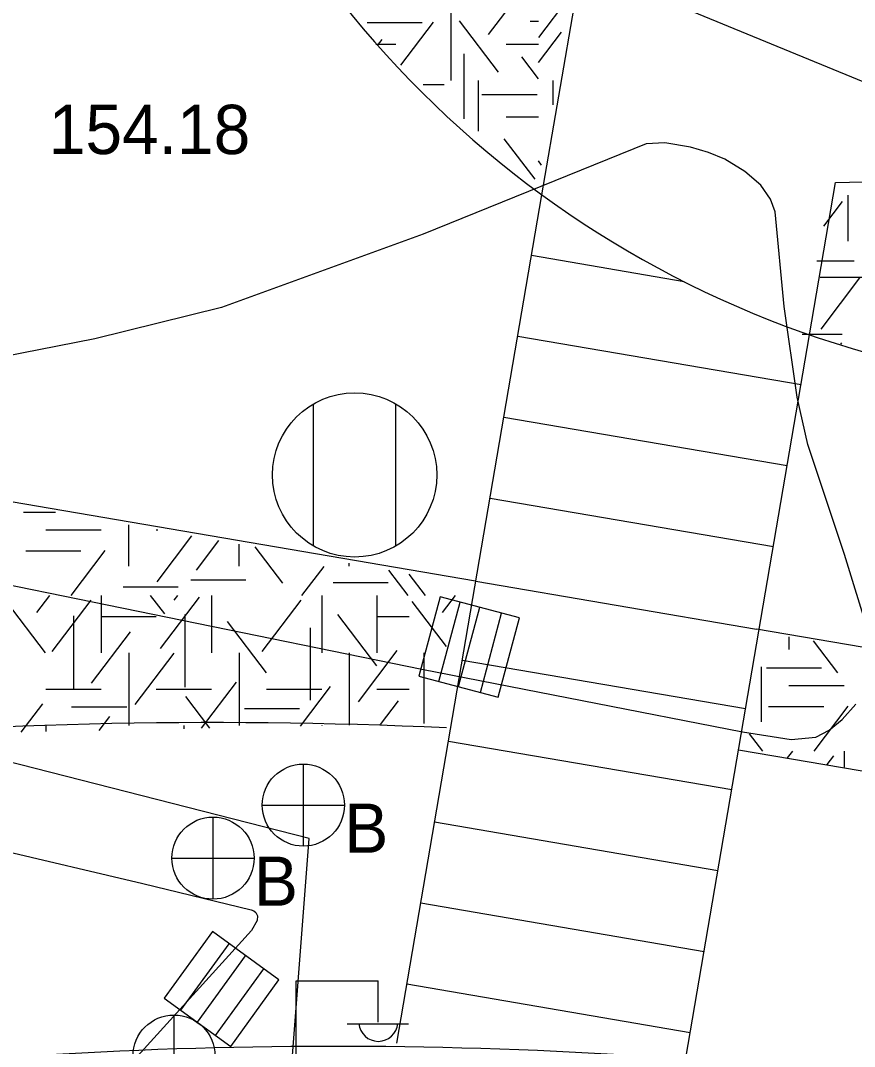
# Model space of a CAD drawing. Extents: x 419101 to 420177, y 4451541 to 4452254.
# Drawn here: x 420113.36 to 420133.67, y 4451839.09 to 4451864.08 of the extents above; entities that cross this region are included whole.
import ezdxf

# ---------------------------------------------------------------- set-up
doc = ezdxf.new("R2010")
doc.units = 0
for name, color, linetype in [('3_HALİHAZIR', 7, 'Continuous'), ('Level 41', 7, 'Continuous'), ('Level 60', 7, 'Continuous'), ('Level 62', 7, 'Continuous')]:
    doc.layers.add(name, color=color, linetype=linetype)

msp = doc.modelspace()

# ---------------------------------------------------------------- linework, layer by layer
at = {"layer": '3_HALİHAZIR'}
for p, q in [((420120.498, 4451851.281), (420120.498, 4451854.741)), ((420122.498, 4451851.281), (420122.498, 4451854.741)), ((420123.579, 4451850.046), (420123.063, 4451848.114)), ((420123.579, 4451850.046), (420123.063, 4451848.114)), ((420125.512, 4451849.53), (420123.579, 4451850.046)), ((420125.512, 4451849.53), (420123.579, 4451850.046)), ((420123.551, 4451847.984), (420124.067, 4451849.916)), ((420124.03, 4451847.856), (420124.546, 4451849.788)), ((420124.559, 4451847.715), (420125.075, 4451849.647)), ((420124.996, 4451847.598), (420125.512, 4451849.53)), ((420124.996, 4451847.598), (420125.512, 4451849.53)), ((420123.063, 4451848.114), (420124.996, 4451847.598)), ((420123.063, 4451848.114), (420124.996, 4451847.598)), ((420120.248, 4451845.971), (420120.248, 4451843.971)), ((420119.248, 4451844.971), (420121.248, 4451844.971)), ((420118.048, 4451844.68), (420118.048, 4451842.68)), ((420117.048, 4451843.68), (420119.048, 4451843.68)), ((420118.033, 4451841.89), (420116.859, 4451840.27)), ((420118.033, 4451841.89), (420116.859, 4451840.27)), ((420119.653, 4451840.716), (420118.033, 4451841.89)), ((420119.653, 4451840.716), (420118.033, 4451841.89)), ((420117.268, 4451839.974), (420118.442, 4451841.593)), ((420117.669, 4451839.683), (420118.843, 4451841.303)), ((420118.113, 4451839.362), (420119.286, 4451840.981)), ((420118.479, 4451839.096), (420119.653, 4451840.716)), ((420118.479, 4451839.096), (420119.653, 4451840.716)), ((420120.073, 4451835.689), (420120.073, 4451840.689)), ((420120.073, 4451840.689), (420122.073, 4451840.689)), ((420122.073, 4451839.689), (420122.073, 4451840.689)), ((420116.859, 4451840.27), (420118.479, 4451839.096)), ((420116.859, 4451840.27), (420118.479, 4451839.096)), ((420117.098, 4451839.86), (420117.098, 4451837.86)), ((420121.313, 4451839.649), (420122.813, 4451839.649))]:
    msp.add_line(p, q, dxfattribs=at)
for points in [[(420118.256, 4451857.091), (420115.174, 4451856.329), (420112.472, 4451855.795), (420110.481, 4451855.535), (420108.395, 4451855.345), (420106.179, 4451855.32), (420101.028, 4451855.645), (420097.408, 4451855.926), (420091.243, 4451856.577), (420083.105, 4451857.813), (420075.318, 4451859.273), (420062.544, 4451861.722), (420058.159, 4451862.422), (420056.44, 4451862.601), (420055.29, 4451862.689), (420052.808, 4451862.686)], [(420134.018, 4451849.151), (420133.429, 4451851.07), (420132.53, 4451853.754), (420132.274, 4451854.906), (420131.96, 4451857.114), (420131.735, 4451859.421), (420131.626, 4451859.726), (420131.387, 4451860.065), (420131.003, 4451860.402), (420130.514, 4451860.7), (420130.117, 4451860.859), (420129.677, 4451860.991), (420129.048, 4451861.098), (420128.601, 4451861.076), (420123.164, 4451858.872), (420118.256, 4451857.091)], [(420110.735, 4451850.813), (420123.13, 4451848.281), (420130.946, 4451846.759), (420132.125, 4451846.566), (420132.728, 4451846.629), (420133.054, 4451846.793), (420133.37, 4451847.052), (420133.706, 4451847.431)], [(420095.764, 4451843.913), (420106.155, 4451841.813), (420106.849, 4451841.708), (420107.116, 4451841.706), (420107.549, 4451841.729), (420108.257, 4451841.961), (420110.735, 4451843.204), (420111.391, 4451843.532), (420111.745, 4451843.7), (420112.131, 4451843.838), (420112.49, 4451843.906), (420112.753, 4451843.904), (420116.342, 4451843.066)], [(420116.342, 4451843.066), (420118.974, 4451842.42), (420119.044, 4451842.393), (420119.094, 4451842.353), (420119.132, 4451842.272), (420119.123, 4451842.159), (420118.986, 4451841.916), (420115.574, 4451838.163), (420114.554, 4451837.024), (420114.164, 4451836.562), (420113.971, 4451836.335), (420113.768, 4451836.077), (420113.53, 4451835.768), (420113.423, 4451835.58), (420113.334, 4451835.255), (420112.187, 4451824.097), (420110.59, 4451808.441), (420109.771, 4451796.356)]]:
    msp.add_lwpolyline(points, dxfattribs=at)
for centre, radius in [((420121.498, 4451853.011), 2), ((420120.248, 4451844.971), 1), ((420118.048, 4451843.68), 1), ((420117.098, 4451838.86), 1)]:
    msp.add_circle(centre, radius, dxfattribs=at)
msp.add_arc((420122.074, 4451839.693), 0.474, 184.8384, 355.1464, dxfattribs=at)
at = {"layer": 'Level 41'}
for p, q in [((420124.76, 4451863.732), (420125.71, 4451864.981)), ((420125.983, 4451863.663), (420126.876, 4451864.839)), ((420123.842, 4451864.384), (420123.842, 4451862.617)), ((420121.799, 4451864.027), (420123.142, 4451864.027)), ((420122.62, 4451862.985), (420123.419, 4451864.036)), ((420124.999, 4451862.82), (420124.05, 4451864.069)), ((420125.769, 4451864.06), (420125.973, 4451864.06)), ((420125.973, 4451863.054), (420126.532, 4451863.79)), ((420122.053, 4451863.466), (420122.166, 4451863.615)), ((420122.013, 4451863.5), (420122.499, 4451863.5)), ((420125.185, 4451863.5), (420125.973, 4451863.5)), ((420124.16, 4451863.262), (420124.16, 4451861.678)), ((420125.973, 4451862.66), (420125.567, 4451863.194)), ((420124.514, 4451861.378), (420124.514, 4451862.617)), ((420126.335, 4451862.023), (420126.335, 4451862.617)), ((420123.169, 4451862.519), (420123.676, 4451862.519)), ((420124.596, 4451862.274), (420125.939, 4451862.274)), ((420125.185, 4451861.733), (420125.973, 4451861.733)), ((420125.891, 4451860.209), (420125.142, 4451861.196)), ((420126.052, 4451860.553), (420125.973, 4451860.658)), ((420133.508, 4451859.823), (420133.508, 4451858.707)), ((420132.921, 4451859.068), (420133.379, 4451859.67)), ((420132.753, 4451858.224), (420133.662, 4451858.224)), ((420132.836, 4451857.823), (420134.179, 4451857.823)), ((420132.855, 4451856.563), (420133.804, 4451857.812)), ((420132.396, 4451856.436), (420133.369, 4451856.436)), ((420133.334, 4451856.197), (420133.359, 4451856.23)), ((420113.433, 4451852.106), (420114.21, 4451852.106)), ((420115.996, 4451850.787), (420115.996, 4451851.795)), ((420113.981, 4451851.671), (420115.324, 4451851.671)), ((420116.667, 4451851.671), (420116.708, 4451851.671)), ((420116.686, 4451850.411), (420117.534, 4451851.527)), ((420117.646, 4451850.69), (420118.194, 4451851.412)), ((420118.682, 4451850.787), (420118.682, 4451851.327)), ((420113.487, 4451851.16), (420114.829, 4451851.16)), ((420114.595, 4451850.078), (420115.424, 4451851.169)), ((420119.749, 4451850.376), (420119.078, 4451851.258)), ((420120.215, 4451850.078), (420120.752, 4451850.784)), ((420121.368, 4451850.787), (420121.368, 4451850.859)), ((420122.798, 4451850.078), (420122.332, 4451850.691)), ((420123.221, 4451850.078), (420122.827, 4451850.596)), ((420115.857, 4451850.284), (420117.2, 4451850.284)), ((420117.509, 4451850.459), (420118.852, 4451850.459)), ((420120.971, 4451850.39), (420122.314, 4451850.39)), ((420113.758, 4451849.661), (420114.075, 4451850.078)), ((420115.324, 4451850.078), (420115.324, 4451848.68)), ((420116.873, 4451849.626), (420116.529, 4451850.078)), ((420117.099, 4451849.958), (420117.19, 4451850.078)), ((420118.01, 4451850.078), (420118.01, 4451848.68)), ((420120.696, 4451850.078), (420120.696, 4451848.68)), ((420122.039, 4451850.078), (420122.039, 4451848.68)), ((420122.039, 4451850.078), (420122.039, 4451848.68)), ((420123.637, 4451849.661), (420123.954, 4451850.078)), ((420113.969, 4451848.68), (420113.02, 4451849.93)), ((420114.129, 4451848.715), (420115.078, 4451849.965)), ((420116.766, 4451848.784), (420117.716, 4451850.034)), ((420119.243, 4451848.715), (420120.192, 4451849.965)), ((420123.733, 4451848.831), (420122.899, 4451849.93)), ((420114.649, 4451849.576), (420114.649, 4451847.809)), ((420115.324, 4451849.564), (420116.667, 4451849.564)), ((420117.366, 4451849.611), (420117.366, 4451847.844)), ((420122.04, 4451848.364), (420121.091, 4451849.613)), ((420122.039, 4451849.564), (420122.827, 4451849.564)), ((420119.35, 4451848.189), (420118.401, 4451849.438)), ((420120.414, 4451849.29), (420120.414, 4451847.523)), ((420115.089, 4451847.943), (420116.038, 4451849.193)), ((420132.074, 4451849.07), (420132.074, 4451848.764)), ((420133.261, 4451848.196), (420132.674, 4451848.969)), ((420115.996, 4451848.68), (420115.996, 4451846.913)), ((420116.155, 4451847.418), (420117.104, 4451848.668)), ((420118.682, 4451848.68), (420118.682, 4451846.913)), ((420121.368, 4451848.68), (420121.368, 4451846.918)), ((420121.368, 4451848.68), (420121.368, 4451846.918)), ((420121.588, 4451847.487), (420122.537, 4451848.737)), ((420123.189, 4451846.956), (420123.189, 4451848.68)), ((420131.403, 4451846.996), (420131.403, 4451848.338)), ((420131.526, 4451848.315), (420132.869, 4451848.315)), ((420113.981, 4451847.796), (420115.324, 4451847.796)), ((420116.667, 4451847.796), (420118.01, 4451847.796)), ((420117.766, 4451846.841), (420118.623, 4451847.966)), ((420119.353, 4451847.796), (420120.696, 4451847.796)), ((420120.176, 4451846.892), (420120.912, 4451847.862)), ((420122.039, 4451847.796), (420122.827, 4451847.796)), ((420132.074, 4451847.88), (420133.417, 4451847.88)), ((420117.974, 4451846.845), (420117.388, 4451847.616)), ((420113.38, 4451846.748), (420113.907, 4451847.441)), ((420114.605, 4451847.362), (420115.948, 4451847.362)), ((420118.813, 4451847.326), (420120.156, 4451847.326)), ((420122.126, 4451846.934), (420122.564, 4451847.51)), ((420131.58, 4451847.369), (420132.922, 4451847.369)), ((420132.688, 4451846.287), (420133.517, 4451847.378)), ((420115.276, 4451846.788), (420115.532, 4451847.125)), ((420113.981, 4451846.913), (420113.981, 4451846.76)), ((420117.339, 4451846.913), (420117.339, 4451846.832)), ((420120.696, 4451846.913), (420120.696, 4451846.903)), ((420131.435, 4451846.287), (420131.115, 4451846.707)), ((420132.041, 4451846.12), (420132.168, 4451846.287)), ((420133.417, 4451846.287), (420133.417, 4451845.891)), ((420133.008, 4451845.959), (420133.171, 4451846.174))]:
    msp.add_line(p, q, dxfattribs=at)
at = {"layer": 'Level 60'}
msp.add_lwpolyline([(420169.016, 4451848.153), (420114.858, 4451870.41)], dxfattribs=at)
msp.add_lwpolyline([(420017.518, 4451834.454), (420113.41, 4451753.308), (420120.388, 4451844.158), (420045.455, 4451863.296)], close=True, dxfattribs=at)
at = {"layer": 'Level 62'}
for p, q in [((420126.059, 4451859.832), (420127.751, 4451869.719)), ((420133.21, 4451860.128), (420151.341, 4451860.589)), ((420132.576, 4451856.423), (420133.21, 4451860.128)), ((420122.524, 4451839.176), (420126.059, 4451859.832)), ((420122.524, 4451839.176), (420126.059, 4451859.832)), ((420122.524, 4451839.176), (420126.059, 4451859.832)), ((420129.523, 4451857.716), (420125.806, 4451858.352)), ((420129.523, 4451857.716), (420125.806, 4451858.352)), ((420129.523, 4451857.716), (420125.806, 4451858.352)), ((420084.179, 4451857.312), (420124.438, 4451850.434)), ((420132.368, 4451855.201), (420125.468, 4451856.381)), ((420132.368, 4451855.201), (420125.468, 4451856.381)), ((420132.368, 4451855.201), (420125.468, 4451856.381)), ((420129.056, 4451835.838), (420132.577, 4451856.423)), ((420132.031, 4451853.23), (420125.131, 4451854.41)), ((420132.031, 4451853.23), (420125.131, 4451854.41)), ((420132.031, 4451853.23), (420125.131, 4451854.41)), ((420131.694, 4451851.258), (420124.794, 4451852.438)), ((420131.694, 4451851.258), (420124.794, 4451852.438)), ((420131.694, 4451851.258), (420124.794, 4451852.438)), ((420131.281, 4451849.247), (420124.448, 4451850.416)), ((420131.281, 4451849.247), (420124.448, 4451850.416)), ((420131.281, 4451849.247), (420124.448, 4451850.416)), ((420131.282, 4451849.265), (420168.96, 4451842.828)), ((420131.019, 4451847.315), (420124.119, 4451848.495)), ((420131.019, 4451847.315), (420124.119, 4451848.495)), ((420131.019, 4451847.315), (420124.119, 4451848.495)), ((420130.682, 4451845.344), (420123.781, 4451846.524)), ((420130.682, 4451845.344), (420123.781, 4451846.524)), ((420130.682, 4451845.344), (420123.781, 4451846.524)), ((420130.848, 4451846.316), (420168.928, 4451839.81)), ((420130.345, 4451843.373), (420123.444, 4451844.553)), ((420130.345, 4451843.373), (420123.444, 4451844.553)), ((420130.345, 4451843.373), (420123.444, 4451844.553)), ((420130.008, 4451841.401), (420123.107, 4451842.581)), ((420130.008, 4451841.401), (420123.107, 4451842.581)), ((420130.008, 4451841.401), (420123.107, 4451842.581)), ((420129.67, 4451839.43), (420122.769, 4451840.61)), ((420129.67, 4451839.43), (420122.769, 4451840.61)), ((420129.67, 4451839.43), (420122.769, 4451840.61))]:
    msp.add_line(p, q, dxfattribs=at)
for centre, radius, start, end in [((420140.779, 4451880.039), 25, 135.0392, 260.3049), ((420118.049, 4451723.704), 123.277, 87.35476, 103.51642), ((420121.033, 4451722.239), 116.858, 81.00526, 95.52771)]:
    msp.add_arc(centre, radius, start, end, dxfattribs=at)

# ---------------------------------------------------------------- texts
at = {"layer": '3_HALİHAZIR'}
for s, p in [('154.18 ', (420114.049, 4451860.824)), ('B', (420121.248, 4451843.81)), ('B', (420119.048, 4451842.519))]:
    msp.add_text(s, height=1.2, dxfattribs=at).set_placement(p)

doc.saveas('drawing.dxf')
